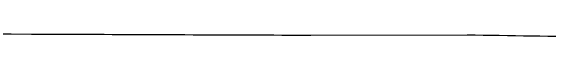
# Model space of a CAD drawing. Extents: x 0 to 34, y 0 to 22.
# Drawn here: x 4.9044 to 5.0101, y 19.4899 to 19.4904 of the extents above; entities that cross this region are included whole.
import ezdxf

# ---------------------------------------------------------------- set-up
doc = ezdxf.new("R2010")
doc.units = 0
doc.layers.add('GM_X_State_Route', color=7, linetype='Continuous')

msp = doc.modelspace()

# ---------------------------------------------------------------- linework, layer by layer
at = {"layer": 'GM_X_State_Route'}
for points in [[(4.881627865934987, 19.49036731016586), (4.897316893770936, 19.490334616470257), (4.904480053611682, 19.490319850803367)], [(4.904480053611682, 19.490319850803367), (4.908483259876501, 19.49031140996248), (4.910065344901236, 19.490305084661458), (4.91164743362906, 19.490298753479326), (4.913229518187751, 19.490292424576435), (4.914811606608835, 19.490286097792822), (4.916393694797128, 19.490279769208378), (4.917975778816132, 19.490273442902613), (4.919557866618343, 19.49026711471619), (4.9211399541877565, 19.49026078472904), (4.922722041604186, 19.490254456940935), (4.924304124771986, 19.490248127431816), (4.92588621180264, 19.49024180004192), (4.927468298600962, 19.49023547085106), (4.929050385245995, 19.490229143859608), (4.930632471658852, 19.490222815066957), (4.932214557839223, 19.490216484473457), (4.9337966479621, 19.490210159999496), (4.935378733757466, 19.490203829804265), (4.936960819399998, 19.49019750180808), (4.9385429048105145, 19.490191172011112), (4.9401249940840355, 19.49018484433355), (4.941707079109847, 19.49017851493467), (4.943289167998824, 19.49017218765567), (4.944871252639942, 19.490165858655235), (4.9464533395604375, 19.490160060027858), (4.948035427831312, 19.490153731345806), (4.949617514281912, 19.490147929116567), (4.951199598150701, 19.490141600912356), (4.952781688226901, 19.4901357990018), (4.954363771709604, 19.490129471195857), (4.95594586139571, 19.490123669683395), (4.957527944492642, 19.490117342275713), (4.959110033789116, 19.49011154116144), (4.96069212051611, 19.490105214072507), (4.963208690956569, 19.490095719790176), (4.993825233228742, 19.490163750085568), (4.995407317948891, 19.490137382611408), (4.996989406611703, 19.490111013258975), (4.998571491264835, 19.49008464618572), (5.00015357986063, 19.49005827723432), (5.00173566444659, 19.490031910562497), (5.003317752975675, 19.490005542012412), (5.004899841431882, 19.48997917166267), (5.006481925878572, 19.489952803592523), (5.008064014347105, 19.489926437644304), (5.009646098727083, 19.489900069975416), (5.011228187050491, 19.489873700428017)]]:
    msp.add_lwpolyline(points, dxfattribs=at)

doc.saveas('drawing.dxf')
